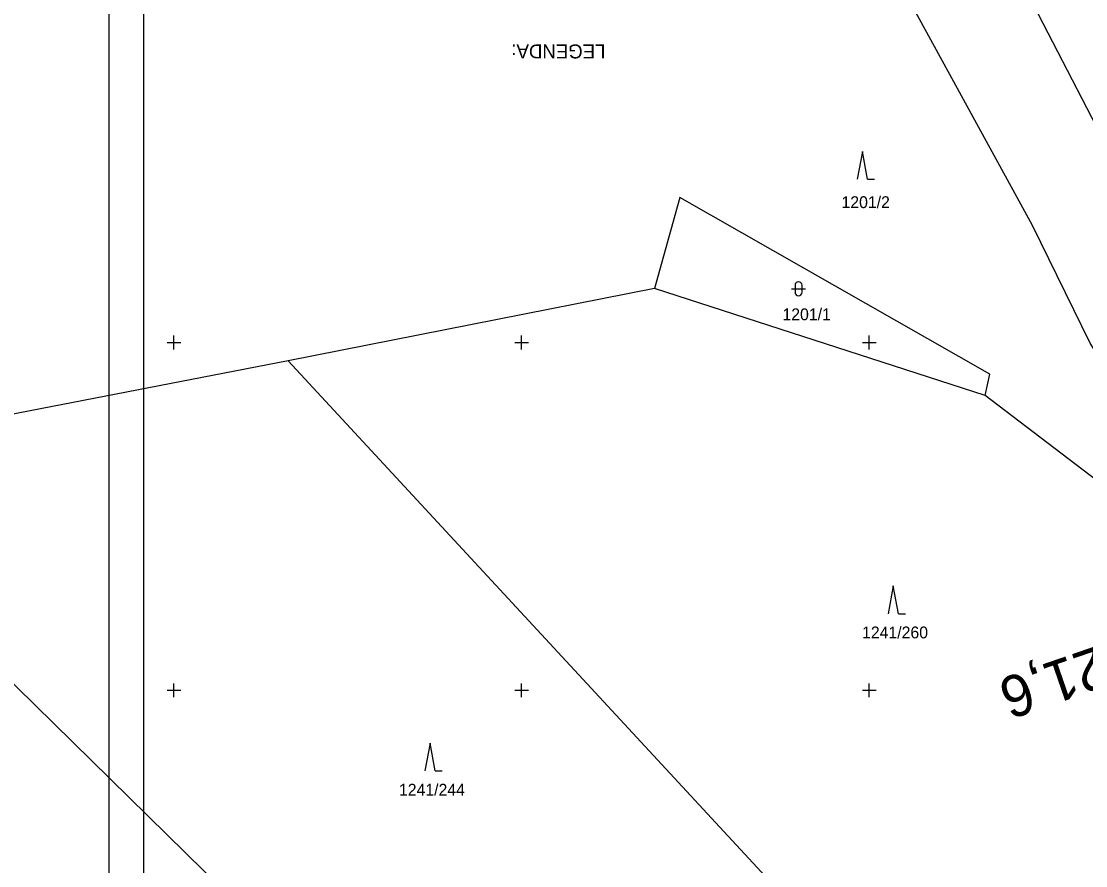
# Model space of a CAD drawing. Extents: x -776734 to -748832, y -1118122 to -976986.
# Drawn here: x -751372 to -751218.9, y -1114675.2 to -1114553.8 of the extents above; entities that cross this region are included whole.
import ezdxf

# ---------------------------------------------------------------- set-up
doc = ezdxf.new("R2010")
doc.units = 0
for name, color, linetype in [('KM_Hranice parcel', 7, 'Continuous'), ('KM_Parcelní čísla', 7, 'Continuous'), ('KM_Značky kultur', 7, 'Continuous'), ('Legenda 0 popisy', 7, 'Continuous'), ('Legenda 1 rámy + tabulka + severka', 7, 'Continuous'), ('Level 61 Křížky', 7, 'Continuous'), ('OSA', 7, 'Continuous')]:
    doc.layers.add(name, color=color, linetype=linetype)

msp = doc.modelspace()

# ---------------------------------------------------------------- linework, layer by layer
at = {"layer": 'KM_Hranice parcel'}
for p, q in [((-751280.88, -1114592.2), (-751333.6, -1114602.62)), ((-751233.34, -1114607.59), (-751280.88, -1114592.2)), ((-751333.6, -1114602.62), (-751406.13, -1114616.64)), ((-751236.9, -1114707.02), (-751333.6, -1114602.62)), ((-751200.87, -1114632.4), (-751233.34, -1114607.59)), ((-751293.44, -1114727.24), (-751406.13, -1114616.64))]:
    msp.add_line(p, q, dxfattribs=at)
for points in [[(-751248.93, -1114484.17), (-751256.66, -1114493), (-751183.62, -1114634.05), (-751176.58, -1114650.88), (-751162.9, -1114674.22)], [(-751200.87, -1114632.4), (-751208.25, -1114615.92), (-751218.22, -1114600.09), (-751226.53, -1114583.17), (-751268.49, -1114506.51)], [(-751233.34, -1114607.59), (-751232.65, -1114604.53), (-751277.23, -1114579.15), (-751280.88, -1114592.2)]]:
    msp.add_lwpolyline(points, dxfattribs=at)
at = {"layer": 'KM_Značky kultur'}
for p, q in [((-751250.9888, -1114572.517), (-751251.7388, -1114576.517)), ((-751250.2388, -1114576.517), (-751250.9888, -1114572.517)), ((-751250.2388, -1114576.517), (-751249.2428, -1114576.517)), ((-751261.181, -1114592.261), (-751259.179, -1114592.261)), ((-751260.681, -1114591.761), (-751260.681, -1114592.762)), ((-751259.679, -1114592.762), (-751259.679, -1114591.761)), ((-751246.55, -1114634.98), (-751247.3, -1114638.98)), ((-751245.8, -1114638.98), (-751246.55, -1114634.98)), ((-751245.8, -1114638.98), (-751244.804, -1114638.98)), ((-751313.17, -1114657.6), (-751313.92, -1114661.6)), ((-751312.42, -1114661.6), (-751313.17, -1114657.6)), ((-751312.42, -1114661.6), (-751311.424, -1114661.6))]:
    msp.add_line(p, q, dxfattribs=at)
for centre, start, end in [((-751260.18, -1114591.7609), 0, 180), ((-751260.18, -1114592.7609), 180, 359.987886)]:
    msp.add_arc(centre, 0.5, start, end, dxfattribs=at)
at = {"layer": 'Legenda 1 rámy + tabulka + severka'}
for p, q in [((-751359.3274, -1114671.3246), (-751359.3274, -1114461.3246)), ((-751354.3274, -1114876.3246), (-751354.3274, -1114466.3246)), ((-751359.3274, -1114881.3246), (-751359.3274, -1114671.3246))]:
    msp.add_line(p, q, dxfattribs=at)
at = {"layer": 'Level 61 Křížky'}
for p, q in [((-751350, -1114600), (-751350, -1114599)), ((-751300, -1114600), (-751300, -1114599)), ((-751250, -1114600), (-751250, -1114599)), ((-751351, -1114600), (-751349, -1114600)), ((-751350, -1114601), (-751350, -1114600)), ((-751301, -1114600), (-751299, -1114600)), ((-751300, -1114601), (-751300, -1114600)), ((-751251, -1114600), (-751249, -1114600)), ((-751250, -1114601), (-751250, -1114600)), ((-751351, -1114650), (-751349, -1114650)), ((-751350, -1114650), (-751350, -1114649)), ((-751350, -1114651), (-751350, -1114650)), ((-751301, -1114650), (-751299, -1114650)), ((-751300, -1114650), (-751300, -1114649)), ((-751300, -1114651), (-751300, -1114650)), ((-751251, -1114650), (-751249, -1114650)), ((-751250, -1114650), (-751250, -1114649)), ((-751250, -1114651), (-751250, -1114650))]:
    msp.add_line(p, q, dxfattribs=at)

# ---------------------------------------------------------------- texts
at = {"layer": 'KM_Parcelní čísla'}
for s, p in [('1201/2', (-751253.9982, -1114580.6525)), ('1201/1', (-751262.49, -1114596.78)), ('1241/260', (-751251.04, -1114642.53)), ('1241/244', (-751317.64, -1114665.15))]:
    msp.add_text(s, height=1.7, dxfattribs=at).set_placement(p)
at = {"layer": 'Legenda 0 popisy'}
msp.add_text('LEGENDA:', height=2, rotation=179.999954, dxfattribs=at).set_placement((-751287.9532, -1114557.1237))
at = {"layer": 'OSA'}
msp.add_text('21,6', height=6, rotation=199.034988, dxfattribs=at).set_placement((-751217.0028, -1114643.4866))

doc.saveas('drawing.dxf')
